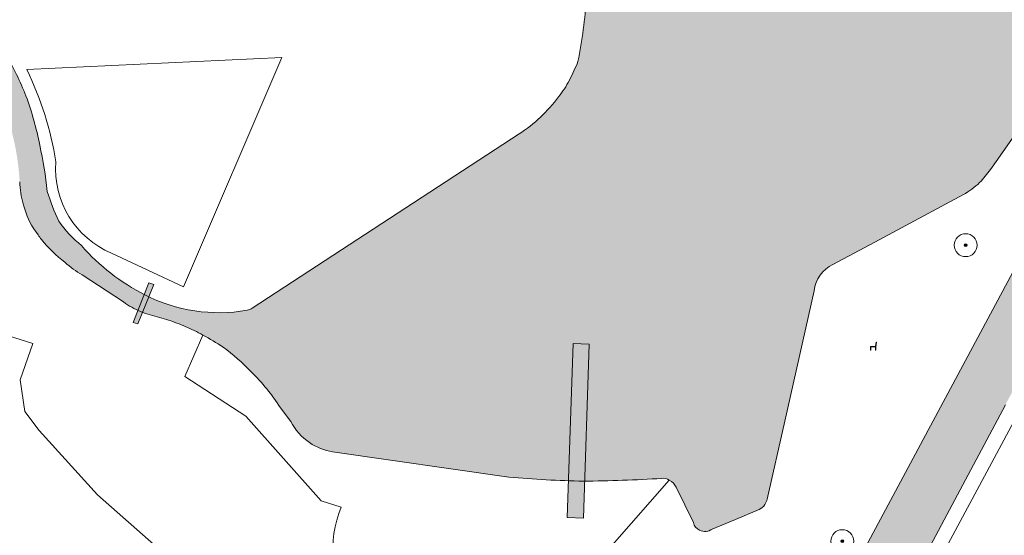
# Model space of a CAD drawing. Header units: metres. Extents: x 125349 to 128236, y 501602 to 503797.
# Tile 583 of 656: x 127409 to 127495, y 502803 to 502848. Entities that reach past the tile are written whole.
import ezdxf

# ---------------------------------------------------------------- set-up
doc = ezdxf.new("R2010")
doc.units = ezdxf.units.M
doc.layers.get('0').update_dxf_attribs({"linetype": 'CONTINUOUS'})
for name, color, linetype, lineweight in [('B-WE-GR-BEPLANTING_CULTUUR_BOSPLANTSOEN-GV', 90, 'CONTINUOUS', 18), ('B-WE-GR-BOOM-S-500', 90, 'CONTINUOUS', 18), ('B-WE-GR-GROENVOORZIENING-GV', 80, 'CONTINUOUS', 18), ('B-WE-IE-MEUBILAIR_WEGMEUBILAIR-S', 7, 'CONTINUOUS', 18), ('B-WE-KW-KUNSTWERK_STEIGER-GV', 170, 'CONTINUOUS', 18), ('B-WE-OG-TERREIN_BEGROEID-GV', 7, 'CONTINUOUS', 18), ('B-WE-OG-TERREIN_OEVER-GV', 7, 'CONTINUOUS', 18), ('B-WE-OG-WATER-GV', 130, 'CONTINUOUS', 18), ('B-WE-OG-WATER_SLOOT-GV', 120, 'CONTINUOUS', 18)]:
    doc.layers.add(name, color=color, linetype=linetype, lineweight=lineweight)
for name, color, linetype, lineweight, true_color in [('B-WE-KW-KUNSTWERK_STEIGER-V', 7, 'CONTINUOUS', 18, 0x000000), ('B-WE-OG-WATER-V', 7, 'CONTINUOUS', 18, 0xbee8ff), ('B-WE-OG-WATER_SLOOT-V', 7, 'CONTINUOUS', 18, 0x73e9ff)]:
    doc.layers.add(name, color=color, linetype=linetype, lineweight=lineweight, true_color=true_color)

# ---------------------------------------------------------------- blocks, each defined once
blk = doc.blocks.new('SIE-WEG_ZITBANK-SO')
at = {"color": 0, "linetype": 'ByBlock', "lineweight": 18}
blk.add_lwpolyline([(-0.9124999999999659, -1.631292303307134), (-0.9124999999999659, -0.1999999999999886), (1.087500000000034, -0.1999999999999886), (1.087500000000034, -1.631292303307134), (1.287500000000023, -1.631292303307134), (1.287500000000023, -0.2124515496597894), (1.536122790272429, 1.776530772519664), (1.334566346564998, 1.776530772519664), (1.112500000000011, 0), (-1.112499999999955, 0), (-1.112499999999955, -1.631292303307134)], close=True, dxfattribs=at)
blk = doc.blocks.new('SGR-BOOM_01-SO')
at = {"linetype": 'ByBlock', "lineweight": 18}
h = blk.add_hatch(color=0, dxfattribs=at)
h.dxf.hatch_style = 1
edge = h.paths.add_edge_path()
edge.add_arc((0, 0), 0.25, 0, 360)
at = {"color": 0, "linetype": 'ByBlock', "lineweight": 18}
for radius in [2, 0.25]:
    blk.add_circle((0, 0), radius, dxfattribs=at)

msp = doc.modelspace()

# ---------------------------------------------------------------- hatches: boundary and pattern name
at = {"layer": 'B-WE-KW-KUNSTWERK_STEIGER-V'}
for points in [[(127420.157, 502824.632), (127418.77, 502821.162), (127419.175, 502821.033), (127420.57, 502824.477)], [(127458.122, 502804.051), (127458.624, 502819.259), (127457.202, 502819.334), (127456.7, 502804.126)]]:
    msp.add_hatch(color=256, dxfattribs=at).paths.add_polyline_path(points)
at = {"layer": 'B-WE-OG-WATER-V'}
h = msp.add_hatch(color=256, dxfattribs=at)
edge = h.paths.add_edge_path()
edge.add_line((127371.414, 502836.698), (127372.735, 502836.008))
edge.add_arc((127373.2363162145, 502836.9488265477), 1.066054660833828, 241.9492299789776, 281.4532015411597)
edge.add_arc((127373.2334282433, 502836.952488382), 1.070219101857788, 281.5658071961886, 319.3987742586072)
edge.add_line((127374.046, 502836.256), (127382.594, 502843.009))
edge.add_arc((127393.2829739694, 502828.835882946), 17.7519410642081, 120.04847417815, 127.02259114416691, ccw=False)
edge.add_line((127384.394, 502844.202), (127385.9, 502845.037))
edge.add_line((127385.9, 502845.037), (127387.458, 502845.753))
edge.add_line((127387.458, 502845.753), (127389.077, 502846.325))
edge.add_line((127389.077, 502846.325), (127390.75, 502846.717))
edge.add_arc((127386.0403442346, 502877.5061616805), 31.14728454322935, 278.6968214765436, 286.3338298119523)
edge.add_arc((127386.5606920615, 502873.5361810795), 27.19819814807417, 287.634019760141, 293.6012313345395)
edge.add_line((127397.45, 502848.613), (127400.303, 502850.132))
edge.add_arc((127401.0237571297, 502848.5268450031), 1.759549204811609, 82.4153989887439, 114.18134384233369, ccw=False)
edge.add_arc((127400.8674468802, 502848.6246670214), 1.691563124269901, 43.0783058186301, 76.72055261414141, ccw=False)
edge.add_line((127402.103, 502849.78), (127405.91, 502843.518))
edge.add_arc((127384.3091738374, 502831.6251345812), 24.65838475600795, 12.152309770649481, 28.836062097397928, ccw=False)
edge.add_arc((127386.4252649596, 502832.167490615), 22.47569991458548, 3.286511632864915, 11.936282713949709, ccw=False)
edge.add_arc((127417.3495418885, 502833.7965726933), 8.492373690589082, 182.298369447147, 195.549607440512)
edge.add_arc((127416.775345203, 502833.4490707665), 7.8481217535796, 194.2291345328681, 210.8552276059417)
edge.add_line((127410.038, 502829.424), (127410.092, 502829.335))
edge.add_line((127410.092, 502829.335), (127410.466, 502828.813))
edge.add_arc((127448.383440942, 502856.1315586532), 46.73367067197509, 215.7717974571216, 216.3983486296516)
edge.add_arc((127421.2563207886, 502837.1999209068), 13.69176608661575, 219.9946648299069, 231.9637319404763)
edge.add_arc((127419.1064572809, 502833.3687979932), 9.37341693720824, 227.8813041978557, 239.3005285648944)
edge.add_line((127414.321, 502825.309), (127417.927, 502822.95))
edge.add_arc((127422.2315951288, 502828.8835947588), 7.330558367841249, 234.0405563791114, 247.4804400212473)
edge.add_arc((127421.0068091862, 502825.3778855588), 3.629227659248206, 244.1428836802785, 258.3830508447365)
edge.add_arc((127407.8046550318, 502775.8277414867), 47.65604107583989, 72.82633985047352, 74.8293421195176, ccw=False)
edge.add_arc((127410.5181536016, 502788.8573389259), 34.42903785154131, 68.15875367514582, 70.73781083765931, ccw=False)
edge.add_arc((127414.4197191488, 502800.6825570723), 22.01487929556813, 61.66072035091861, 66.1337637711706, ccw=False)
edge.add_arc((127414.0625794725, 502799.9679543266), 22.81338323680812, 56.569633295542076, 61.72320332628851, ccw=False)
edge.add_arc((127414.6423841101, 502802.9527019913), 20.03665130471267, 43.90336289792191, 53.249305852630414, ccw=False)
edge.add_arc((127417.5887839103, 502804.9148456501), 16.5650648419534, 32.02450484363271, 46.08094067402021, ccw=False)
edge.add_line((127431.633, 502813.699), (127432.537, 502812.507))
edge.add_arc((127436.9437357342, 502814.7817350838), 4.959207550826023, 207.3025580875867, 236.2979577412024)
edge.add_arc((127436.9933097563, 502814.7470442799), 4.958223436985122, 235.5989199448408, 260.6995093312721)
edge.add_line((127436.192, 502809.854), (127451.6, 502807.65))
edge.add_arc((127459.4938032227, 502892.7562998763), 85.47160000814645, 264.7008473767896, 269.068306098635)
edge.add_arc((127457.3958231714, 502926.0666645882), 118.7727758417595, 270.3416252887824, 273.6514168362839)
edge.add_arc((127465.10290785, 502806.6480853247), 0.8983542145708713, 55.78903547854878, 99.15334910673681, ccw=False)
edge.add_arc((127465.0692068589, 502806.2824279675), 1.232570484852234, 22.494351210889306, 64.07911368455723, ccw=False)
edge.add_line((127466.208, 502806.754), (127467.711, 502803.668))
edge.add_arc((127468.6783670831, 502803.9148595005), 0.9983680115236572, 194.3156113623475, 245.4147905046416)
edge.add_arc((127468.7327446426, 502803.9439834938), 1.048140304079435, 243.3736907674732, 306.8269419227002)
edge.add_line((127469.361, 502803.105), (127471.388, 502803.944))
edge.add_line((127471.388, 502803.944), (127473.464, 502804.804))
edge.add_arc((127472.5575890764, 502806.3409529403), 1.784322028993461, 300.5297827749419, 322.2272478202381)
edge.add_arc((127472.2194915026, 502806.2613120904), 2.020911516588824, 329.9064468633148, 344.4044468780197)
edge.add_line((127474.166, 502805.718), (127475.697, 502812.528))
edge.add_line((127475.697, 502812.528), (127478.26, 502823.928))
edge.add_arc((127481.2272063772, 502823.5447016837), 2.991860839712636, 116.12067873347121, 172.6393970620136, ccw=False)
edge.add_line((127479.91, 502826.231), (127483.554, 502828.179))
edge.add_line((127483.554, 502828.179), (127491.311, 502832.326))
edge.add_arc((127487.3573170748, 502839.0559105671), 7.805338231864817, 300.4333526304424, 313.3064426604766)
edge.add_arc((127487.4764995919, 502838.6424786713), 7.425347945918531, 314.8255197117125, 326.3689239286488)
edge.add_line((127493.659, 502834.53), (127494.311, 502835.433))
edge.add_line((127494.311, 502835.433), (127500, 502843.563))
edge.add_line((127500, 502843.563), (127502.103, 502846.623))
edge.add_arc((127502.8690187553, 502846.4434447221), 0.786781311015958, 113.1265441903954, 166.8079973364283, ccw=False)
edge.add_arc((127502.8836421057, 502846.430841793), 0.8041598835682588, 66.44561218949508, 113.73204899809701, ccw=False)
edge.add_line((127503.205, 502847.168), (127504.224, 502846.87))
edge.add_line((127504.224, 502846.87), (127505.196, 502846.585))
edge.add_line((127505.196, 502846.585), (127505.334, 502846.545))
edge.add_line((127505.334, 502846.545), (127505.951, 502846.365))
edge.add_line((127505.951, 502846.365), (127507.317, 502848.644))
edge.add_line((127507.317, 502848.644), (127506.876, 502849.046))
edge.add_line((127506.876, 502849.046), (127506.743, 502849.168))
edge.add_line((127506.743, 502849.168), (127506.493, 502849.396))
edge.add_line((127506.493, 502849.396), (127505.714, 502850.108))
edge.add_line((127505.714, 502850.108), (127502.963, 502852.622))
edge.add_line((127502.963, 502852.622), (127502.364, 502853.124))
edge.add_line((127502.364, 502853.124), (127501.664, 502853.425))
edge.add_line((127501.664, 502853.425), (127500, 502854.268))
edge.add_line((127500, 502854.268), (127497.274, 502855.51))
edge.add_arc((127496.1032092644, 502852.7350709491), 3.011807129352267, 67.12427455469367, 87.09210342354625)
edge.add_arc((127496.1383272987, 502852.9662392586), 2.779252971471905, 87.5733892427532, 105.2990882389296)
edge.add_line((127495.405, 502855.647), (127471.342, 502849.593))
edge.add_arc((127470.7152996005, 502850.6537170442), 1.232020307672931, 266.4959669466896, 300.5757457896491, ccw=False)
edge.add_arc((127470.7644999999, 502850.8739999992), 1.455335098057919, 246.8350110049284, 265.09250205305, ccw=False)
edge.add_arc((127472.1141432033, 502853.255520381), 4.186820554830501, 208.6518144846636, 242.67135487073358, ccw=False)
edge.add_arc((127471.9291634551, 502853.406847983), 4.103033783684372, 189.9626194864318, 211.7462965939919, ccw=False)
edge.add_line((127467.888, 502852.697), (127467.081, 502860.951))
edge.add_arc((127458.6494681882, 502859.3001197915), 8.591631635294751, 11.07827010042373, 30.14691337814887)
edge.add_arc((127458.67799832, 502859.0216221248), 8.710565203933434, 31.82550558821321, 49.14489668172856)
edge.add_arc((127463.5919277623, 502864.7026841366), 1.199162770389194, 49.16751317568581, 70.2065845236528)
edge.add_arc((127463.5866534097, 502864.6779122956), 1.224261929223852, 70.3669103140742, 90.9666308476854)
edge.add_line((127463.566, 502865.902), (127456.776, 502865.762))
edge.add_arc((127459.8263491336, 502776.5312932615), 89.28282956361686, 91.9578921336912, 94.53173537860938)
edge.add_arc((127463.5245389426, 502694.8671892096), 171.0061950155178, 93.60502601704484, 95.92774862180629)
edge.add_arc((127466.3742531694, 502699.9201861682), 166.3083899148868, 97.08413099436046, 99.9800967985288)
edge.add_line((127437.552, 502863.712), (127432.239, 502862.504))
edge.add_line((127432.239, 502862.504), (127429.284, 502862.026))
edge.add_line((127429.284, 502862.026), (127423.724, 502861.069))
edge.add_line((127423.724, 502861.069), (127415.008, 502859.536))
edge.add_line((127415.008, 502859.536), (127410.6, 502858.719))
edge.add_arc((127413.6492154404, 502843.3258082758), 15.69229321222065, 101.2045895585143, 115.1022325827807)
edge.add_arc((127410.7489411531, 502848.249147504), 10.01799561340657, 112.025502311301, 125.8623444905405)
edge.add_arc((127379.4178955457, 502887.7271980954), 40.39453017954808, 301.04863481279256, 309.074875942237, ccw=False)
edge.add_arc((127386.3327567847, 502874.9341168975), 25.87665024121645, 292.01356355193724, 302.54130390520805, ccw=False)
edge.add_arc((127384.9261325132, 502877.9757345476), 29.22421881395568, 285.07325108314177, 292.3350907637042, ccw=False)
edge.add_line((127392.526, 502849.757), (127390.268, 502849.071))
edge.add_line((127390.268, 502849.071), (127385.054, 502847.123))
edge.add_arc((127397.0657666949, 502816.090121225), 33.27644969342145, 111.1597174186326, 114.2471701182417)
edge.add_arc((127390.513953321, 502832.2766786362), 15.8415007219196, 116.6840746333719, 127.2054309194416)
edge.add_line((127380.935, 502844.894), (127371.831, 502837.39))
edge.add_line((127371.831, 502837.39), (127371.155, 502836.833))
edge.add_line((127371.155, 502836.833), (127371.414, 502836.698))
edge = h.paths.add_edge_path(flags=16)
edge.add_arc((127428.0290852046, 502839.8470175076), 18.23892643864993, 221.0383265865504, 243.1944993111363)
edge.add_arc((127426.2799450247, 502836.2633699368), 14.25167645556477, 242.9737398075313, 279.878685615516)
edge.add_arc((127428.5091848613, 502823.4359809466), 1.23203041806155, 280.0885687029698, 302.7675929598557)
edge.add_line((127429.176, 502822.4), (127452.483, 502837.628))
edge.add_arc((127445.1672922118, 502848.851778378), 13.39749161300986, 303.0964844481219, 323.485926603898)
edge.add_arc((127447.9045479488, 502847.2299481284), 10.2376755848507, 321.6653939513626, 331.3409813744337)
edge.add_arc((127438.9422804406, 502851.4431397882), 20.13158041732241, 333.0523935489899, 338.2063807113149)
edge.add_arc((127411.4212721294, 502852.9924007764), 47.08641423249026, 348.9517889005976, 355.8294322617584)
edge.add_arc((127412.6814518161, 502852.6819278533), 45.8075108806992, 356.1021103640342, 361.0683305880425)
edge.add_line((127458.481, 502853.536), (127458.03, 502860.836))
edge.add_arc((127456.8321430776, 502860.8477499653), 1.197914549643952, 359.4379947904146, 405.0132953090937)
edge.add_arc((127456.8833128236, 502860.8264409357), 1.177927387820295, 47.50719287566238, 80.4372089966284)
edge.add_line((127457.079, 502861.988), (127455.176, 502862.341))
edge.add_line((127455.176, 502862.341), (127453.475, 502862.441))
edge.add_line((127453.475, 502862.441), (127445.071, 502862.492))
edge.add_arc((127445.612946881, 502822.0697620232), 40.42587079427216, 90.76812690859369, 98.23300488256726)
edge.add_arc((127443.9570981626, 502830.554664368), 31.79412268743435, 97.4693418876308, 103.4405307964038)
edge.add_line((127436.567, 502861.478), (127432.715, 502860.585))
edge.add_line((127432.715, 502860.585), (127420.509, 502858.531))
edge.add_line((127420.509, 502858.531), (127412.558, 502857.181))
edge.add_arc((127416.153757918, 502838.0975573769), 19.41924965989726, 100.6707300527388, 112.5585592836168)
edge.add_arc((127416.5532447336, 502838.0132771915), 19.6532180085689, 113.5398782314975, 126.1636743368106)
edge.add_line((127404.956, 502853.88), (127403.103, 502852.271))
edge.add_line((127403.103, 502852.271), (127407.608, 502844.653))
edge.add_arc((127383.9633766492, 502830.8501290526), 27.37859491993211, 21.670101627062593, 30.274828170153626, ccw=False)
edge.add_arc((127384.0438966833, 502831.5445277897), 27.05435504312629, 10.890547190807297, 20.366292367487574, ccw=False)
edge.add_arc((127381.8921315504, 502829.9175432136), 29.49881700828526, 5.232967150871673, 13.204740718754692, ccw=False)
edge.add_arc((127430.4703064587, 502838.555482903), 20.10226669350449, 197.2091923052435, 205.1381306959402)
edge.add_arc((127420.5380006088, 502835.7219856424), 10.04415443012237, 214.6171562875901, 231.4024992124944)
at = {"layer": 'B-WE-OG-WATER_SLOOT-V'}
h = msp.add_hatch(color=256, dxfattribs=at)
edge = h.paths.add_edge_path()
edge.add_arc((127525.856583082, 502873.4418142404), 0.8914250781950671, 342.9874465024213, 376.5675399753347)
edge.add_arc((127525.9271651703, 502873.3118346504), 0.8729146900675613, 26.10993967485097, 71.16363808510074)
edge.add_line((127526.209, 502874.138), (127524.307, 502874.63))
edge.add_arc((127523.968, 502873.8331721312), 0.8659420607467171, 66.95330723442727, 159.1061312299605)
edge.add_line((127523.159, 502874.142), (127512.364, 502855.426))
edge.add_line((127512.364, 502855.426), (127508.456, 502848.65))
edge.add_arc((127507.6032500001, 502849.5879999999), 1.267685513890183, 288.2384252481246, 312.2744490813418, ccw=False)
edge.add_arc((127507.9625146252, 502849.3126230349), 0.9293793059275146, 226.0074118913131, 272.31158205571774, ccw=False)
edge.add_line((127507.317, 502848.644), (127505.951, 502846.365))
edge.add_arc((127505.8244349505, 502845.7412767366), 0.6364349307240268, 25.473168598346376, 78.52936652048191, ccw=False)
edge.add_arc((127505.8470337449, 502845.7913995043), 0.5955366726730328, -53.77150981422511, 22.052777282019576, ccw=False)
edge.add_line((127506.199, 502845.311), (127500, 502833.713))
edge.add_line((127500, 502833.713), (127469.225, 502776.287))
edge.add_line((127469.225, 502776.287), (127467.088, 502772.403))
edge.add_line((127467.088, 502772.403), (127454.759, 502750))
edge.add_line((127454.759, 502750), (127448.929, 502738.845))
edge.add_line((127448.929, 502738.845), (127427.642, 502699.368))
edge.add_line((127427.642, 502699.368), (127427.302, 502698.737))
edge.add_line((127427.302, 502698.737), (127402.26, 502651.733))
edge.add_line((127402.26, 502651.733), (127401.118, 502655.788))
edge.add_line((127401.118, 502655.788), (127400.618, 502657.867))
edge.add_line((127400.618, 502657.867), (127398.527, 502657.202))
edge.add_line((127398.527, 502657.202), (127400.808, 502651.194))
edge.add_arc((127384.0697288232, 502650.5077206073), 16.75233420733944, -6.511368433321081, 2.347847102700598, ccw=False)
edge.add_line((127400.714, 502648.608), (127400.574, 502648.349))
edge.add_line((127400.574, 502648.349), (127400.4, 502648.027))
edge.add_line((127400.4, 502648.027), (127399.306, 502646.002))
edge.add_line((127399.306, 502646.002), (127399.143, 502645.7))
edge.add_line((127399.143, 502645.7), (127398.993, 502645.422))
edge.add_line((127398.993, 502645.422), (127398.861, 502645.178))
edge.add_line((127398.861, 502645.178), (127397.249, 502642.657))
edge.add_line((127397.249, 502642.657), (127391.07, 502630.908))
edge.add_line((127391.07, 502630.908), (127388.411, 502626.013))
edge.add_line((127388.411, 502626.013), (127386.252, 502621.617))
edge.add_line((127386.252, 502621.617), (127384.595, 502617.87))
edge.add_line((127384.595, 502617.87), (127383.939, 502616.321))
edge.add_line((127383.939, 502616.321), (127381.632, 502610.876))
edge.add_line((127381.632, 502610.876), (127379.874, 502606.48))
edge.add_line((127379.874, 502606.48), (127377.713, 502600.734))
edge.add_line((127377.713, 502600.734), (127373.19, 502588.343))
edge.add_arc((127372.1168706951, 502588.726453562), 1.139580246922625, 289.00628896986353, 340.3370330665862, ccw=False)
edge.add_arc((127372.1148315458, 502588.7107218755), 1.125392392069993, 239.1061628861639, 289.3652883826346, ccw=False)
edge.add_line((127371.537, 502587.745), (127348.359, 502602.991))
edge.add_line((127348.359, 502602.991), (127347.66, 502603.492))
edge.add_line((127347.66, 502603.492), (127330.497, 502614.976))
edge.add_line((127330.497, 502614.976), (127327.514, 502610.866))
edge.add_line((127327.514, 502610.866), (127344.952, 502599.198))
edge.add_line((127344.952, 502599.198), (127345.701, 502598.746))
edge.add_line((127345.701, 502598.746), (127367.773, 502584.113))
edge.add_line((127367.773, 502584.113), (127369.227, 502583.149))
edge.add_arc((127367.5829100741, 502581.1120054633), 2.617704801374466, 8.479488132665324, 51.09246178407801, ccw=False)
edge.add_arc((127367.6063574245, 502581.1252831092), 2.592573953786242, -33.35027575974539, 8.265669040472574, ccw=False)
edge.add_line((127369.772, 502579.7), (127366.66, 502573.105))
edge.add_line((127366.66, 502573.105), (127365.933, 502571.947))
edge.add_line((127365.933, 502571.947), (127360.927, 502562.673))
edge.add_line((127360.927, 502562.673), (127353.192, 502548.702))
edge.add_arc((127357.9704092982, 502548.7376437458), 4.778542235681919, 180.4273803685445, 191.0837420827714)
edge.add_arc((127355.5514888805, 502547.9801927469), 2.276203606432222, 184.0608849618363, 208.38784500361)
edge.add_arc((127355.5486144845, 502547.9854638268), 2.276188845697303, 208.5389722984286, 231.9919273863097)
edge.add_line((127354.147, 502546.192), (127355.233, 502545.585))
edge.add_arc((127354.7368836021, 502555.8305383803), 10.25754298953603, 272.7722496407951, 277.8451510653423)
edge.add_arc((127355.9360000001, 502547.4234999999), 1.765976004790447, 276.5354584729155, 332.6804323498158)
edge.add_line((127357.505, 502546.613), (127370.365, 502570.699))
edge.add_line((127370.365, 502570.699), (127370.859, 502571.947))
edge.add_line((127370.859, 502571.947), (127374.776, 502580.64))
edge.add_line((127374.776, 502580.64), (127376.985, 502585.585))
edge.add_line((127376.985, 502585.585), (127377.889, 502587.783))
edge.add_line((127377.889, 502587.783), (127379.146, 502591.281))
edge.add_line((127379.146, 502591.281), (127381.057, 502597.127))
edge.add_line((127381.057, 502597.127), (127383.269, 502603.573))
edge.add_line((127383.269, 502603.573), (127384.676, 502607.37))
edge.add_line((127384.676, 502607.37), (127387.792, 502615.314))
edge.add_line((127387.792, 502615.314), (127389.449, 502619.011))
edge.add_line((127389.449, 502619.011), (127391.607, 502623.407))
edge.add_line((127391.607, 502623.407), (127394.353, 502628.716))
edge.add_line((127394.353, 502628.716), (127399.465, 502637.746))
edge.add_line((127399.465, 502637.746), (127401.86, 502642.638))
edge.add_line((127401.86, 502642.638), (127402.008, 502642.92))
edge.add_line((127402.008, 502642.92), (127402.119, 502643.129))
edge.add_line((127402.119, 502643.129), (127403.195, 502645.172))
edge.add_line((127403.195, 502645.172), (127403.26, 502645.296))
edge.add_line((127403.26, 502645.296), (127403.671, 502646.074))
edge.add_line((127403.671, 502646.074), (127405.549, 502649.523))
edge.add_line((127405.549, 502649.523), (127405.963, 502650.282))
edge.add_line((127405.963, 502650.282), (127414.739, 502665.912))
edge.add_line((127414.739, 502665.912), (127423.871, 502682.494))
edge.add_line((127423.871, 502682.494), (127432.101, 502697.528))
edge.add_line((127432.101, 502697.528), (127453.074, 502735.337))
edge.add_line((127453.074, 502735.337), (127460.895, 502750))
edge.add_line((127460.895, 502750), (127494.971, 502813.969))
edge.add_line((127494.971, 502813.969), (127500, 502823.31))
edge.add_line((127500, 502823.31), (127502.615, 502828.16))
edge.add_line((127502.615, 502828.16), (127516.602, 502854.296))
edge.add_line((127516.602, 502854.296), (127526.709, 502873.181))

# ---------------------------------------------------------------- linework, layer by layer
at = {"layer": 'B-WE-GR-BEPLANTING_CULTUUR_BOSPLANTSOEN-GV', "flags": 128}
for points in [[(127502.103, 502846.623), (127500, 502843.563), (127494.311, 502835.433)], [(127494.311, 502835.433), (127493.659, 502834.53)], [(127465.608, 502807.391), (127457.303, 502797.908), (127460.616, 502791.459), (127462.527, 502781.34), (127464.297, 502777.079), (127467.088, 502772.403), (127469.225, 502776.287), (127500, 502833.713)], [(127491.311, 502832.326), (127483.554, 502828.179)], [(127483.554, 502828.179), (127479.91, 502826.231)], [(127478.26, 502823.928), (127475.697, 502812.528)], [(127475.697, 502812.528), (127474.166, 502805.718)], [(127467.711, 502803.668), (127466.208, 502806.754)], [(127473.464, 502804.804), (127471.388, 502803.944)], [(127471.388, 502803.944), (127469.361, 502803.105)]]:
    msp.add_lwpolyline(points, dxfattribs=at)
at = {"layer": 'B-WE-GR-BEPLANTING_CULTUUR_BOSPLANTSOEN-GV'}
for points in [[(127493.659, 502834.53, -0.05041023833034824), (127492.711, 502833.376)], [(127492.711, 502833.376, -0.05622859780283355), (127491.311, 502832.326)], [(127479.91, 502826.231, 0.2517333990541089), (127478.26, 502823.928)], [(127466.208, 502806.754, 0.1834656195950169), (127465.608, 502807.391)], [(127474.166, 502805.718, -0.06334397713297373), (127473.968, 502805.248)], [(127473.968, 502805.248, -0.09495691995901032), (127473.464, 502804.804)], [(127468.263, 502803.007, -0.2267318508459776), (127467.711, 502803.668)], [(127469.361, 502803.105, -0.2841653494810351), (127468.263, 502803.007)]]:
    msp.add_lwpolyline(points, format="xyb", dxfattribs=at)
at = {"layer": 'B-WE-GR-GROENVOORZIENING-GV'}
for points in [[(127457.635, 502843.969, 0.03001839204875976), (127458.383, 502849.568)], [(127407.608, 502844.653, -0.03756285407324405), (127409.407, 502840.96)], [(127456.888, 502842.32, 0.02249230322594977), (127457.635, 502843.969)], [(127412.022, 502835.194, 0.07265292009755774), (127409.486, 502843.263)], [(127455.935, 502840.88, 0.04224281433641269), (127456.888, 502842.32)], [(127409.407, 502840.96, -0.04136931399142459), (127410.611, 502836.656)], [(127452.483, 502837.628, 0.08920118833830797), (127455.935, 502840.88)], [(127410.611, 502836.656, -0.03479745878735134), (127411.268, 502832.608)], [(127416.895, 502827.212, -0.3228929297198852), (127412.022, 502835.194)], [(127409.168, 502831.52, -0.05788395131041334), (127408.864, 502833.456)], [(127411.268, 502832.608, 0.0346103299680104), (127412.272, 502830.016)], [(127410.038, 502829.424, -0.0726725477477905), (127409.168, 502831.52)], [(127412.272, 502830.016, 0.0733711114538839), (127414.272, 502827.872)], [(127410.767, 502828.4, -0.002733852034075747), (127410.466, 502828.813)], [(127412.82, 502826.416, -0.05227243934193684), (127410.767, 502828.4)], [(127414.272, 502827.872, 0.09697684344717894), (127419.804, 502823.568)], [(127414.321, 502825.309, -0.04986703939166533), (127412.82, 502826.416)], [(127419.424, 502822.112, -0.05870987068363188), (127417.927, 502822.95)], [(127419.804, 502823.568, 0.1624346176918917), (127428.725, 502822.223)], [(127420.276, 502821.823, -0.06221453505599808), (127419.424, 502822.112)], [(127428.725, 502822.223, 0.0992801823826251), (127429.176, 502822.4)], [(127421.876, 502821.359, 0.008739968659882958), (127420.276, 502821.823)], [(127423.327, 502820.815, 0.01125373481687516), (127421.876, 502821.359)], [(127424.87, 502820.059, 0.01951981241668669), (127423.327, 502820.815)], [(127446.47, 502792.53, -0.5838195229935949), (127436.96, 502805.02)]]:
    msp.add_lwpolyline(points, format="xyb", dxfattribs=at)
at = {"layer": 'B-WE-GR-GROENVOORZIENING-GV', "flags": 128}
for points in [[(127514.187, 502846.957), (127488.254, 502798.621), (127478.692, 502781.677), (127472.043, 502769.556), (127469.974, 502765.851), (127468.542, 502763.173), (127465.266, 502757.203), (127464.854, 502756.282), (127436.761, 502703.777)], [(127409.486, 502843.263), (127431.766, 502844.299), (127423.183, 502824.265), (127416.895, 502827.212)], [(127429.176, 502822.4), (127452.483, 502837.628)], [(127410.466, 502828.813), (127410.092, 502829.335), (127410.038, 502829.424)], [(127417.927, 502822.95), (127414.321, 502825.309)], [(127405.178, 502820.824), (127410.001, 502819.308), (127408.899, 502816.14), (127409.312, 502813.385), (127410.552, 502811.732), (127415.652, 502806.083), (127421.302, 502801.124)], [(127421.302, 502801.124), (127415.652, 502806.083), (127410.552, 502811.732), (127409.312, 502813.385), (127408.899, 502816.14), (127410.001, 502819.308), (127405.178, 502820.824)], [(127436.96, 502805.02), (127435.19, 502805.56), (127428.61, 502812.96), (127423.3, 502816.44), (127424.87, 502820.059)]]:
    msp.add_lwpolyline(points, dxfattribs=at)
at = {"layer": 'B-WE-KW-KUNSTWERK_STEIGER-GV', "flags": 128}
for points in [[(127420.157, 502824.632), (127418.77, 502821.162), (127419.175, 502821.033), (127420.57, 502824.477)], [(127458.122, 502804.051), (127458.624, 502819.259), (127457.202, 502819.334), (127456.7, 502804.126)]]:
    msp.add_lwpolyline(points, close=True, dxfattribs=at)
at = {"layer": 'B-WE-OG-TERREIN_BEGROEID-GV', "flags": 128}
for points in [[(127416.895, 502827.212), (127423.183, 502824.265), (127431.766, 502844.299), (127409.486, 502843.263)], [(127424.87, 502820.059), (127423.3, 502816.44), (127428.61, 502812.96), (127435.19, 502805.56), (127436.96, 502805.02)], [(127432.537, 502812.507), (127431.633, 502813.699)], [(127451.6, 502807.65), (127436.192, 502809.854)], [(127446.47, 502792.53), (127457.303, 502797.908), (127465.608, 502807.391)]]:
    msp.add_lwpolyline(points, dxfattribs=at)
at = {"layer": 'B-WE-OG-TERREIN_BEGROEID-GV'}
for points in [[(127409.486, 502843.263, -0.07265292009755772), (127412.022, 502835.194)], [(127412.022, 502835.194, 0.3228929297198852), (127416.895, 502827.212)], [(127426.631, 502819.007, 0.0224904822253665), (127424.87, 502820.059)], [(127429.079, 502816.847, 0.04080198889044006), (127426.631, 502819.007)], [(127431.633, 502813.699, 0.06140979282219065), (127429.079, 502816.847)], [(127434.192, 502810.656, -0.127195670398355), (127432.537, 502812.507)], [(127436.192, 502809.854, -0.1099620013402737), (127434.192, 502810.656)], [(127458.104, 502807.296, -0.01905894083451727), (127451.6, 502807.65)], [(127464.96, 502807.535, -0.01444269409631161), (127458.104, 502807.296)], [(127465.608, 502807.391, 0.1915033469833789), (127464.96, 502807.535)], [(127436.96, 502805.02, 0.5838195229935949), (127446.47, 502792.53)]]:
    msp.add_lwpolyline(points, format="xyb", dxfattribs=at)
at = {"layer": 'B-WE-OG-TERREIN_OEVER-GV', "flags": 128}
for points in [[(127404.474, 502643.865), (127405.162, 502645.078), (127405.897, 502646.374), (127408.767, 502651.731), (127422.861, 502678.023), (127427.282, 502686.115), (127436.761, 502703.777), (127464.854, 502756.282), (127465.266, 502757.203), (127468.542, 502763.173), (127469.974, 502765.851), (127472.043, 502769.556), (127478.692, 502781.677), (127488.254, 502798.621), (127514.187, 502846.957)], [(127494.971, 502813.969), (127460.895, 502750), (127453.074, 502735.337)]]:
    msp.add_lwpolyline(points, dxfattribs=at)
at = {"layer": 'B-WE-OG-WATER-GV'}
for points in [[(127458.383, 502849.568, -0.03001839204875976), (127457.635, 502843.969)], [(127409.407, 502840.96, 0.03756285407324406), (127407.608, 502844.653)], [(127457.635, 502843.969, -0.02249230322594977), (127456.888, 502842.32)], [(127456.888, 502842.32, -0.04224281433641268), (127455.935, 502840.88)], [(127410.611, 502836.656, 0.04136931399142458), (127409.407, 502840.96)], [(127455.935, 502840.88, -0.08920118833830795), (127452.483, 502837.628)], [(127411.268, 502832.608, 0.03479745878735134), (127410.611, 502836.656)], [(127492.711, 502833.376, 0.0504102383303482), (127493.659, 502834.53)], [(127408.864, 502833.456, 0.05788395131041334), (127409.168, 502831.52)], [(127491.311, 502832.326, 0.05622859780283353), (127492.711, 502833.376)], [(127412.272, 502830.016, -0.03461032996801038), (127411.268, 502832.608)], [(127409.168, 502831.52, 0.07267254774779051), (127410.038, 502829.424)], [(127414.272, 502827.872, -0.0733711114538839), (127412.272, 502830.016)], [(127410.466, 502828.813, 0.002733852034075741), (127410.767, 502828.4)], [(127410.767, 502828.4, 0.05227243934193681), (127412.82, 502826.416)], [(127419.804, 502823.568, -0.09697684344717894), (127414.272, 502827.872)], [(127412.82, 502826.416, 0.04986703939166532), (127414.321, 502825.309)], [(127478.26, 502823.928, -0.2517333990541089), (127479.91, 502826.231)], [(127417.927, 502822.95, 0.0587098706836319), (127419.424, 502822.112)], [(127428.725, 502822.223, -0.1624346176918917), (127419.804, 502823.568)], [(127419.424, 502822.112, 0.06221453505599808), (127420.276, 502821.823)], [(127429.176, 502822.4, -0.09928018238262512), (127428.725, 502822.223)], [(127420.276, 502821.823, -0.008739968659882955), (127421.876, 502821.359)], [(127421.876, 502821.359, -0.01125373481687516), (127423.327, 502820.815)], [(127423.327, 502820.815, -0.01951981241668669), (127424.87, 502820.059)], [(127424.87, 502820.059, -0.0224904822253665), (127426.631, 502819.007)], [(127426.631, 502819.007, -0.04080198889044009), (127429.079, 502816.847)], [(127429.079, 502816.847, -0.06140979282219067), (127431.633, 502813.699)], [(127432.537, 502812.507, 0.127195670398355), (127434.192, 502810.656)], [(127434.192, 502810.656, 0.1099620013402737), (127436.192, 502809.854)], [(127451.6, 502807.65, 0.01905894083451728), (127458.104, 502807.296)], [(127458.104, 502807.296, 0.01444269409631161), (127464.96, 502807.535)], [(127464.96, 502807.535, -0.1915033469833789), (127465.608, 502807.391)], [(127465.608, 502807.391, -0.1834656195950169), (127466.208, 502806.754)], [(127473.968, 502805.248, 0.06334397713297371), (127474.166, 502805.718)], [(127473.464, 502804.804, 0.09495691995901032), (127473.968, 502805.248)], [(127467.711, 502803.668, 0.2267318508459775), (127468.263, 502803.007)], [(127468.263, 502803.007, 0.2841653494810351), (127469.361, 502803.105)]]:
    msp.add_lwpolyline(points, format="xyb", dxfattribs=at)
at = {"layer": 'B-WE-OG-WATER-GV', "flags": 128}
for points in [[(127493.659, 502834.53), (127494.311, 502835.433), (127500, 502843.563), (127502.103, 502846.623)], [(127452.483, 502837.628), (127429.176, 502822.4)], [(127479.91, 502826.231), (127483.554, 502828.179), (127491.311, 502832.326)], [(127410.038, 502829.424), (127410.092, 502829.335), (127410.466, 502828.813)], [(127414.321, 502825.309), (127417.927, 502822.95)], [(127474.166, 502805.718), (127475.697, 502812.528), (127478.26, 502823.928)], [(127431.633, 502813.699), (127432.537, 502812.507)], [(127436.192, 502809.854), (127451.6, 502807.65)], [(127466.208, 502806.754), (127467.711, 502803.668)], [(127469.361, 502803.105), (127471.388, 502803.944), (127473.464, 502804.804)]]:
    msp.add_lwpolyline(points, dxfattribs=at)
at = {"layer": 'B-WE-OG-WATER_SLOOT-GV', "flags": 128}
for points in [[(127506.199, 502845.311), (127500, 502833.713), (127469.225, 502776.287), (127467.088, 502772.403), (127454.759, 502750), (127448.929, 502738.845), (127427.642, 502699.368), (127427.302, 502698.737), (127402.26, 502651.733), (127401.118, 502655.788), (127400.618, 502657.867), (127398.527, 502657.202)], [(127453.074, 502735.337), (127460.895, 502750), (127494.971, 502813.969)]]:
    msp.add_lwpolyline(points, dxfattribs=at)

# ---------------------------------------------------------------- block references
at = {"layer": 'B-WE-GR-BOOM-S-500', "xscale": 0.5, "yscale": 0.5, "zscale": 0.5}
for p in [(127491.5, 502827.91), (127480.72, 502802.05)]:
    msp.add_blockref('SGR-BOOM_01-SO', p, dxfattribs=at)
at = {"layer": 'B-WE-IE-MEUBILAIR_WEGMEUBILAIR-S', "xscale": 0.2, "yscale": 0.2, "zscale": 0.2}
msp.add_blockref('SIE-WEG_ZITBANK-SO', (127483.408, 502819.072), dxfattribs=at)

doc.saveas('drawing.dxf')
